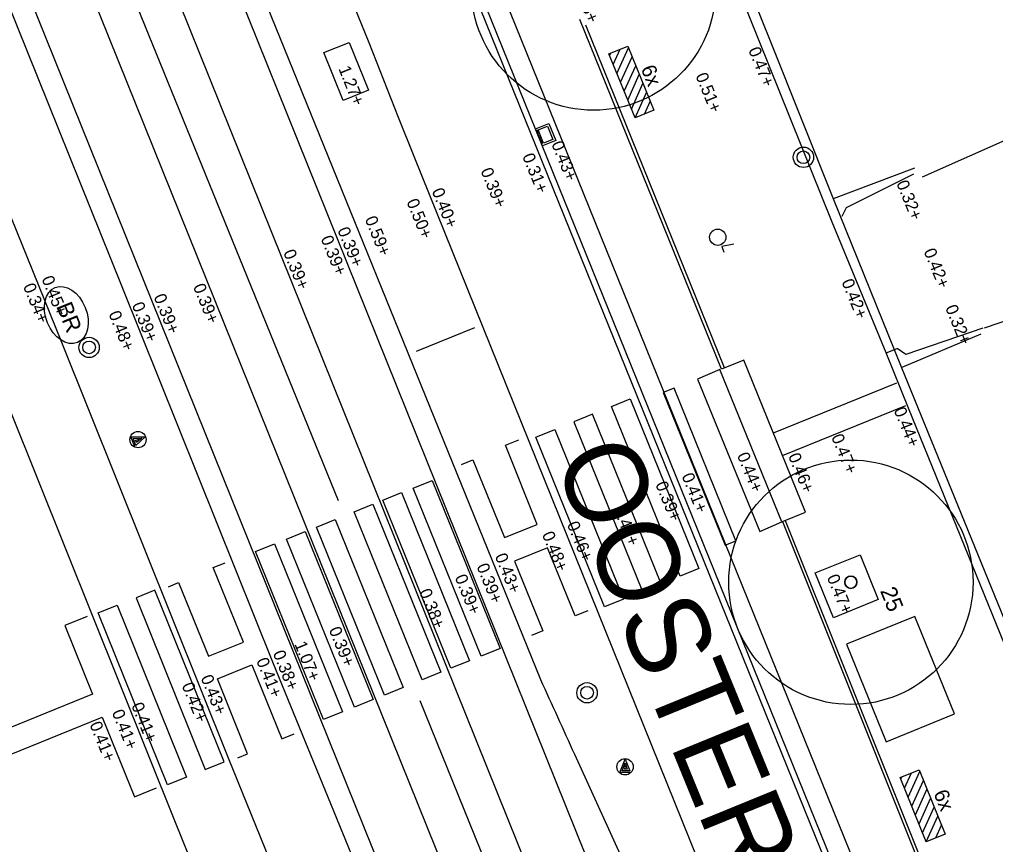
# Model space of a CAD drawing. Extents: x 122462 to 123306, y 485548 to 486417.
# Drawn here: x 122961.7 to 122985.67, y 485733.2 to 485753.45 of the extents above; entities that cross this region are included whole.
import ezdxf

# ---------------------------------------------------------------- set-up
doc = ezdxf.new("R2010")
doc.units = 0
for name, color, linetype in [('B-WE-AL-T25', 7, 'Continuous'), ('B-WE-GR-BOOM_BOOMDIAMETER', 7, 'Continuous'), ('B-WE-IE-MEUBILAIR_FIETSENREK-S', 7, 'Continuous'), ('B-WE-IE-TERREINAFSCHEIDING_KUNSTMATIG_HEKWERK-G', 7, 'Continuous'), ('B-WE-KL-ET_LS_OV_LICHTMAST-S', 7, 'Continuous'), ('B-WE-OG-HOOGTEPUNT-S', 7, 'Continuous'), ('B-WE-OG-TOPOGRAFIE_RAILS-G', 7, 'Continuous'), ('B-WE-RI-HWA_KOLK-S', 7, 'Continuous'), ('B-WE-VH-KANTOPSLUITING_OPSLUITBAND_100X200-G', 7, 'Continuous'), ('B-WE-VH-KANTVERHARDING_EIND_VERHARDING-G', 7, 'Continuous'), ('B-WE-VH-MATERIAALGRENS-G', 7, 'Continuous'), ('B-WE-VH-MATERIAALGRENS_ASFALT-G', 7, 'Continuous'), ('B-WE-VW-MARKERING_DWARS_OVERSTEEK_VOETGANGERS-G', 7, 'Continuous'), ('B-WE-VW-MARKERING_LANGS_STREEP_30_15-30-G', 7, 'Continuous'), ('B-WE-VW-MARKERING_LANGS_STREEP_DOORGETROKKEN_010-G', 7, 'Continuous'), ('iba7-verkeersbord blauw', 7, 'Continuous'), ('iba7-verkeersbord rood', 7, 'Continuous'), ('Level 19', 7, 'Continuous'), ('N-WE-GR-BOOM_DOORWORTELBARE RUIMTE-G', 7, 'Continuous'), ('V-WE-GR-BOOM-S', 7, 'Continuous')]:
    doc.layers.add(name, color=color, linetype=linetype)

msp = doc.modelspace()

# ---------------------------------------------------------------- linework, layer by layer
at = {"layer": 'B-WE-IE-MEUBILAIR_FIETSENREK-S'}
for p, q in [((122976.174, 485752.608), (122976.637, 485752.796)), ((122976.28, 485752.347), (122976.45, 485752.72)), ((122976.369, 485752.128), (122976.654, 485752.754)), ((122976.637, 485752.796), (122977.278, 485751.222)), ((122976.815, 485751.033), (122976.174, 485752.608)), ((122976.191, 485752.566), (122976.218, 485752.626)), ((122976.458, 485751.909), (122976.743, 485752.535)), ((122976.547, 485751.69), (122976.832, 485752.316)), ((122976.636, 485751.471), (122976.921, 485752.097)), ((122976.726, 485751.252), (122977.011, 485751.878)), ((122976.815, 485751.033), (122977.1, 485751.659)), ((122977.046, 485751.127), (122977.189, 485751.44)), ((122977.278, 485751.222), (122976.815, 485751.033)), ((122983.327, 485734.844), (122983.79, 485735.033)), ((122983.522, 485734.365), (122983.807, 485734.991)), ((122983.79, 485735.033), (122984.431, 485733.458)), ((122983.968, 485733.27), (122983.327, 485734.844)), ((122983.344, 485734.802), (122983.371, 485734.862)), ((122983.433, 485734.583), (122983.603, 485734.957)), ((122983.611, 485734.145), (122983.896, 485734.771)), ((122983.7, 485733.927), (122983.985, 485734.552)), ((122983.789, 485733.708), (122984.074, 485734.334)), ((122983.878, 485733.488), (122984.164, 485734.114)), ((122983.968, 485733.27), (122984.253, 485733.896)), ((122984.199, 485733.364), (122984.342, 485733.677)), ((122984.431, 485733.458), (122983.968, 485733.27))]:
    msp.add_line(p, q, dxfattribs=at)
at = {"layer": 'B-WE-IE-TERREINAFSCHEIDING_KUNSTMATIG_HEKWERK-G'}
for points in [[(122989.165, 485730.709), (122983.361, 485744.921), (122981.681, 485749.067), (122980.156, 485752.878), (122979.412, 485754.737), (122974.855, 485765.867), (122973.315, 485769.586), (122971.781, 485773.305), (122965.757, 485788.22), (122961.098, 485799.347), (122955.791, 485812.34), (122952.781, 485819.767), (122949.963, 485826.635), (122951.345, 485827.208)], [(122981.686, 485749.055), (122983.685, 485749.808)], [(122985.305, 485745.731), (122983.364, 485744.912)]]:
    msp.add_lwpolyline(points, dxfattribs=at)
at = {"layer": 'B-WE-KL-ET_LS_OV_LICHTMAST-S'}
msp.add_lwpolyline([(122979.238, 485747.935), (122978.943, 485747.882), (122979, 485747.743)], dxfattribs=at)
msp.add_circle((122978.847, 485748.106), 0.2, dxfattribs=at)
at = {"layer": 'B-WE-OG-TOPOGRAFIE_RAILS-G'}
for points in [[(122954.784, 485775.587), (122975.171, 485725.04)], [(122953.448, 485775.05), (122973.836, 485724.499)], [(122962.418, 485765.659), (122978.277, 485726.298)], [(122961.082, 485765.121), (122976.943, 485725.757)]]:
    msp.add_lwpolyline(points, dxfattribs=at)
at = {"layer": 'B-WE-RI-HWA_KOLK-S'}
for p, q in [((122974.373, 485750.767), (122974.698, 485750.898)), ((122974.698, 485750.898), (122974.867, 485750.481)), ((122974.542, 485750.35), (122974.373, 485750.767)), ((122974.392, 485750.72), (122974.397, 485750.722)), ((122974.44, 485750.643), (122974.41, 485750.717)), ((122974.43, 485750.628), (122974.434, 485750.63)), ((122974.439, 485750.605), (122974.444, 485750.606)), ((122974.487, 485750.527), (122974.457, 485750.601)), ((122974.476, 485750.512), (122974.481, 485750.514)), ((122974.486, 485750.489), (122974.49, 485750.491)), ((122974.516, 485750.454), (122974.503, 485750.485)), ((122974.533, 485750.411), (122974.516, 485750.454)), ((122974.523, 485750.396), (122974.528, 485750.398)), ((122974.867, 485750.481), (122974.542, 485750.35))]:
    msp.add_line(p, q, dxfattribs=at)
msp.add_lwpolyline([(122974.67, 485750.833), (122974.801, 485750.508), (122974.57, 485750.415), (122974.438, 485750.739)], close=True, dxfattribs=at)
for centre, start, end in [((122974.401, 485750.713), 22.0128, 112.0128), ((122974.431, 485750.639), 292.0128, 22.0128), ((122974.447, 485750.597), 22.0128, 112.0128), ((122974.477, 485750.523), 292.0128, 22.0128), ((122974.494, 485750.481), 22.0128, 112.0128), ((122974.524, 485750.407), 292.0128, 22.0128)]:
    msp.add_arc(centre, 0.01, start, end, dxfattribs=at)
at = {"layer": 'B-WE-VH-KANTOPSLUITING_OPSLUITBAND_100X200-G'}
for points in [[(122981.66, 485748.473), (122977.56, 485758.646), (122973.212, 485769.175)], [(122982.981, 485745.266), (122981.66, 485748.473)], [(122960.779, 485745.561), (122965.52, 485733.746), (122968.048, 485727.518)], [(122988.937, 485730.617), (122983.533, 485743.91), (122982.981, 485745.266), (122983.25, 485745.375)]]:
    msp.add_lwpolyline(points, dxfattribs=at)
msp.add_lwpolyline([(122982.341, 485740.314), (122982.788, 485739.212), (122981.688, 485738.766), (122981.241, 485739.868)], close=True, dxfattribs=at)
at = {"layer": 'B-WE-VH-KANTVERHARDING_EIND_VERHARDING-G'}
for points in [[(122981.898, 485748.619), (122982.01, 485748.833), (122983.659, 485749.659)], [(122985.358, 485745.873), (122983.467, 485745.227), (122983.25, 485745.375)]]:
    msp.add_lwpolyline(points, dxfattribs=at)
at = {"layer": 'B-WE-VH-MATERIAALGRENS-G'}
msp.add_line((122972.874, 485745.88), (122971.442, 485745.303), dxfattribs=at)
for points in [[(122983.898, 485728.575), (122964.99, 485775.27), (122961.325, 485784.246)], [(122978.94, 485744.866), (122975.462, 485753.448)], [(122980.44, 485741.127), (122981, 485741.358), (122979.489, 485745.087), (122978.94, 485744.866)], [(122980.212, 485743.304), (122983.245, 485744.536)], [(122980.436, 485742.751), (122983.465, 485743.978)], [(122972.554, 485742.531), (122972.834, 485742.644), (122973.609, 485740.733), (122974.416, 485741.058), (122973.632, 485743.002), (122973.959, 485743.134)], [(122980.439, 485741.129), (122985.081, 485729.526)], [(122975.659, 485738.935), (122975.344, 485738.81), (122974.666, 485740.483), (122973.856, 485740.155), (122974.551, 485738.444), (122974.271, 485738.328)], [(122965.359, 485739.528), (122965.609, 485739.629), (122966.341, 485737.823), (122967.198, 485738.17), (122966.458, 485739.998), (122966.753, 485740.117)], [(122963.359, 485738.794), (122962.814, 485738.575), (122963.496, 485736.888), (122960.755, 485735.777)], [(122967.06, 485735.331), (122967.302, 485735.429), (122966.56, 485737.267), (122967.406, 485737.612), (122968.139, 485735.796), (122968.442, 485735.919)], [(122960.965, 485735.208), (122963.735, 485736.323), (122964.526, 485734.373), (122965.067, 485734.592)]]:
    msp.add_lwpolyline(points, dxfattribs=at)
at = {"layer": 'B-WE-VH-MATERIAALGRENS_ASFALT-G'}
msp.add_lwpolyline([(122960.723, 485784.001), (122964.388, 485775.026), (122983.295, 485728.331)], dxfattribs=at)
at = {"layer": 'B-WE-VW-MARKERING_DWARS_OVERSTEEK_VOETGANGERS-G'}
for points in [[(122979.877, 485740.883), (122980.42, 485741.119), (122978.894, 485744.862), (122978.351, 485744.626), (122979.877, 485740.883)], [(122979.025, 485740.545), (122979.294, 485740.652), (122977.775, 485744.403), (122977.506, 485744.296), (122979.025, 485740.545)]]:
    msp.add_lwpolyline(points, dxfattribs=at)
for points in [[(122977.923, 485739.785), (122976.236, 485743.95), (122976.7, 485744.138), (122978.386, 485739.972)], [(122975.309, 485743.575), (122976.996, 485739.409), (122977.459, 485739.597), (122975.773, 485743.762)], [(122976.069, 485739.034), (122974.383, 485743.2), (122974.846, 485743.387), (122976.532, 485739.222)], [(122973.04, 485737.828), (122971.371, 485741.951), (122971.834, 485742.139), (122973.504, 485738.015)], [(122972.291, 485737.526), (122970.622, 485741.649), (122971.085, 485741.837), (122972.755, 485737.713)], [(122971.587, 485737.242), (122969.918, 485741.366), (122970.381, 485741.553), (122972.051, 485737.43)], [(122970.66, 485736.868), (122968.991, 485740.991), (122969.454, 485741.179), (122971.124, 485737.055)], [(122969.924, 485736.572), (122968.255, 485740.695), (122968.718, 485740.883), (122970.388, 485736.76)], [(122969.167, 485736.267), (122967.497, 485740.39), (122967.961, 485740.578), (122969.63, 485736.455)], [(122964.563, 485739.259), (122966.262, 485735.043), (122966.726, 485735.23), (122965.027, 485739.446)], [(122965.335, 485734.669), (122963.635, 485738.886), (122964.099, 485739.073), (122965.799, 485734.856)]]:
    msp.add_lwpolyline(points, close=True, dxfattribs=at)
at = {"layer": 'B-WE-VW-MARKERING_LANGS_STREEP_30_15-30-G'}
for points in [[(122979.016, 485744.897), (122975.605, 485753.312)], [(122980.504, 485741.155), (122985.09, 485729.692)]]:
    msp.add_lwpolyline(points, dxfattribs=at)
at = {"layer": 'B-WE-VW-MARKERING_LANGS_STREEP_DOORGETROKKEN_010-G'}
for points in [[(122969.538, 485741.639), (122963.484, 485756.493), (122960.179, 485764.685)], [(122971.535, 485736.74), (122976.113, 485725.421)]]:
    msp.add_lwpolyline(points, dxfattribs=at)
msp.add_lwpolyline([(122982.01, 485738.12), (122982.98, 485735.725), (122984.659, 485736.405), (122983.689, 485738.8)], close=True, dxfattribs=at)
at = {"layer": 'iba7-verkeersbord blauw'}
msp.add_lwpolyline([(122969.797, 485752.888), (122970.273, 485751.712), (122969.652, 485751.46), (122969.176, 485752.636)], close=True, dxfattribs=at)
for points in [[(122964.53, 485742.971), (122964.435, 485743.205), (122964.783, 485743.208), (122964.561, 485742.996), (122964.492, 485743.167), (122964.704, 485743.176), (122964.576, 485743.065), (122964.55, 485743.129), (122964.592, 485743.132), (122964.639, 485743.149)], [(122976.695, 485734.97), (122976.443, 485734.97), (122976.57, 485735.293), (122976.684, 485735.008), (122976.499, 485735.008), (122976.57, 485735.208), (122976.626, 485735.048), (122976.557, 485735.048), (122976.57, 485735.088), (122976.571, 485735.138)]]:
    msp.add_lwpolyline(points, dxfattribs=at)
for centre, radius in [((122980.95, 485750.068), 0.25), ((122980.95, 485750.068), 0.156), ((122963.409, 485745.401), 0.25), ((122963.409, 485745.401), 0.156), ((122964.611, 485743.139), 0.2), ((122975.637, 485736.925), 0.25), ((122975.637, 485736.925), 0.156), ((122976.57, 485735.108), 0.2)]:
    msp.add_circle(centre, radius, dxfattribs=at)
msp.add_ellipse((122962.85, 485746.196), major_axis=(-0.273, 0.676), ratio=0.685994, dxfattribs=at)
at = {"layer": 'iba7-verkeersbord rood'}
for centre, radius in [((122975.798, 485754.223), 3), ((122982.116, 485739.638), 3), ((122982.116, 485739.638), 0.15)]:
    msp.add_circle(centre, radius, dxfattribs=at)
for start, end in [(0, 180), (180, 0)]:
    msp.add_arc((122982.116, 485739.638), 0.15, start, end, dxfattribs=at)
at = {"layer": 'Level 19'}
for points in [[(122983.877, 485749.585), (122995.501, 485754.751), (122995.703, 485754.807), (122995.902, 485754.876), (122996.096, 485754.956), (122996.285, 485755.048), (122996.467, 485755.151), (122996.644, 485755.265), (122996.813, 485755.389), (122996.974, 485755.524), (122997.115, 485755.657), (122997.27, 485755.821), (122997.414, 485755.995), (122997.546, 485756.178), (122997.667, 485756.369)], [(122985.394, 485745.879), (122993.774, 485748.735), (122994.087, 485748.779), (122994.402, 485748.807), (122994.718, 485748.821), (122995.034, 485748.82), (122995.349, 485748.804), (122995.664, 485748.773), (122995.977, 485748.728), (122996.287, 485748.668), (122996.594, 485748.593), (122996.897, 485748.503), (122997.196, 485748.4), (122997.489, 485748.283), (122997.777, 485748.151)]]:
    msp.add_lwpolyline(points, dxfattribs=at)
at = {"layer": 'V-WE-GR-BOOM-S'}
for points in [[(122951.74, 485798.736), (122953.069, 485795.465), (122953.163, 485795.502), (122953.521, 485794.633), (122953.438, 485794.593), (122954.14, 485792.811), (122957.738, 485783.873), (122965.696, 485764.131), (122970.276, 485752.884), (122971.001, 485751.054), (122971.388, 485750.095)], [(122969.614, 485749.271), (122963.986, 485763.138), (122956.242, 485782.448), (122949.942, 485798.01)], [(122962.728, 485745.564), (122954.408, 485766.082), (122945.68, 485787.702)], [(122983.435, 485728.388), (122964.527, 485775.082), (122960.862, 485784.057)], [(122958.571, 485760.89), (122964.195, 485746.938)], [(122971.388, 485750.095), (122980.607, 485727.242)], [(122974.503, 485737.243), (122969.614, 485749.271)], [(122964.195, 485746.938), (122967.932, 485737.643), (122973.39, 485724.318)], [(122971.594, 485723.591), (122966.837, 485735.322), (122962.728, 485745.564)], [(122979.302, 485726.713), (122975.336, 485735.41)]]:
    msp.add_lwpolyline(points, dxfattribs=at)
msp.add_arc((121578.311, 485101.643), 1534.059, 24.401645, 24.476844, dxfattribs=at)

# ---------------------------------------------------------------- texts
at = {"layer": 'B-WE-AL-T25'}
for p in [(122976.953, 485752.249), (122984.14, 485734.462)]:
    msp.add_text('6x', height=0.36, rotation=291.8049, dxfattribs=at).set_placement(p)
at = {"layer": 'B-WE-GR-BOOM_BOOMDIAMETER'}
msp.add_text('25', height=0.4, rotation=291.8049, dxfattribs=at).set_placement((122982.828, 485739.429))
at = {"layer": 'B-WE-OG-HOOGTEPUNT-S'}
for s, rotation, p in [('0.45+', 292.2634, (122975.281, 485754.276)), ('0.47+', 292.2634, (122979.591, 485752.703)), ('1.27+', 292.0439, (122969.527, 485752.245)), ('0.51+', 292.2634, (122978.295, 485752.072)), ('0.43+', 292.0439, (122974.756, 485750.398)), ('0.31+', 292.0439, (122974.041, 485750.097)), ('0.39+', 292.0439, (122973.018, 485749.74)), ('0.32+', 292.2634, (122983.226, 485749.433)), ('0.40+', 292.0439, (122971.819, 485749.243)), ('0.50+', 292.0439, (122971.198, 485748.98)), ('0.59+', 292.0439, (122970.175, 485748.555)), ('0.39+', 292.0439, (122969.091, 485748.077)), ('0.39+', 292.0439, (122969.502, 485748.284)), ('0.39+', 292.0439, (122968.172, 485747.735)), ('0.42+', 292.2634, (122983.898, 485747.762)), ('0.34+', 292.0439, (122961.783, 485746.906)), ('0.45+', 292.0439, (122962.238, 485747.089)), ('0.39+', 292.0439, (122965.957, 485746.898)), ('0.42+', 292.2634, (122981.881, 485747.012)), ('0.39+', 292.0439, (122964.989, 485746.646)), ('0.39+', 292.0439, (122964.453, 485746.444)), ('0.48+', 292.0439, (122963.881, 485746.228)), ('0.32+', 292.2634, (122984.428, 485746.377)), ('0.44+', 292.2634, (122983.162, 485743.864)), ('0.47+', 292.2634, (122981.629, 485743.206)), ('0.44+', 292.2634, (122979.314, 485742.755)), ('0.46+', 292.2634, (122980.569, 485742.739)), ('0.41+', 292.2634, (122977.954, 485742.249)), ('0.39+', 292.2634, (122977.309, 485742.044)), ('0.43+', 292.2634, (122976.277, 485741.437)), ('0.46+', 292.2634, (122975.139, 485741.061)), ('0.48+', 292.2634, (122974.525, 485740.814)), ('0.43+', 292.0439, (122973.368, 485740.28)), ('0.39+', 292.0439, (122972.919, 485740.031)), ('0.39+', 292.0439, (122972.383, 485739.76)), ('0.47+', 292.2634, (122981.521, 485739.76)), ('0.38+', 292.0439, (122971.509, 485739.409)), ('0.39+', 292.0439, (122969.292, 485738.475)), ('1.07+', 292.0439, (122968.447, 485738.121)), ('0.38+', 292.0439, (122967.916, 485737.898)), ('0.41+', 292.0439, (122967.509, 485737.716)), ('0.43+', 292.0439, (122966.145, 485737.295)), ('0.42+', 292.0439, (122965.679, 485737.107)), ('0.41+', 292.0439, (122964.442, 485736.616)), ('0.41+', 292.0439, (122963.963, 485736.444)), ('0.41+', 292.0439, (122963.416, 485736.149))]:
    msp.add_text(s, height=0.3, rotation=rotation, dxfattribs=at).set_placement(p)
at = {"layer": 'iba7-verkeersbord blauw'}
msp.add_text('BR', height=0.4, rotation=292.0015, dxfattribs=at).set_placement((122962.597, 485746.415))
at = {"layer": 'N-WE-GR-BOOM_DOORWORTELBARE RUIMTE-G'}
msp.add_text('OOSTERPARK', height=2, rotation=292.2408, dxfattribs=at).set_placement((122974.799, 485742.664))

doc.saveas('drawing.dxf')
